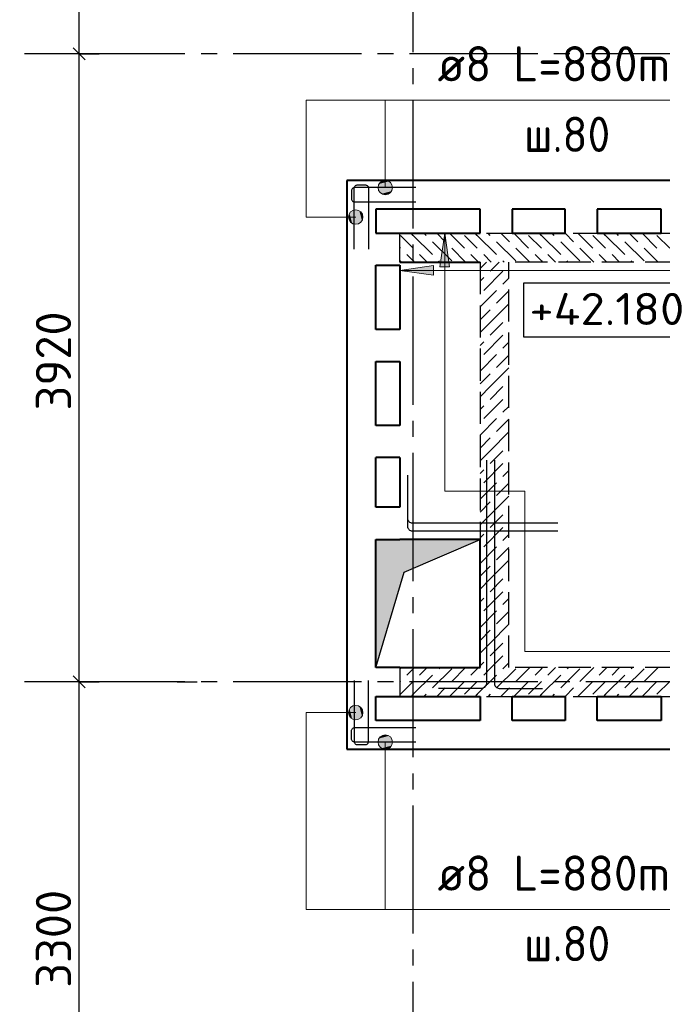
# Model space of a CAD drawing. Header units: millimetres. Extents: x 40580 to 1930067, y -240640 to 81020.
# Tile 648 of 656: x 1704146 to 1708154, y -209531 to -203387. Entities that reach past the tile are written whole.
import ezdxf

# ---------------------------------------------------------------- set-up
doc = ezdxf.new("R2010")
doc.units = ezdxf.units.MM
for name, pattern in [('______2', [270, 200, -70]), ('______5', [1100, 800, -100, 100, -100]), ('CENTER', [2, 1.25, -0.25, 0.25, -0.25])]:
    doc.linetypes.add(name, pattern=pattern)
for name, color, linetype, lineweight in [('Standard', 7, 'Continuous', 25), ('Высотные отметки', 7, 'Continuous', 25), ('Обрамление проемов стержнями', 7, 'Continuous', 25), ('ОСИ', 7, 'CENTER', 15), ('Основная', 7, 'Continuous', 40), ('Позиционная метка линия выноска', 7, 'Continuous', 13), ('Позиционная метка номер позиции', 7, 'Continuous', 13)]:
    doc.layers.add(name, color=color, linetype=linetype, lineweight=lineweight)
doc.layers.add('ЖБ Стена верхний уровень', color=7, linetype='______2', true_color=0x656565)
doc.layers.add('Тонкие', color=7, linetype='Continuous')
doc.layers.add('ФВ-2', color=7, linetype='Continuous')
doc.styles.add('GOST 2.304', font='isocpeur.ttf', dxfattribs={"width": 0.8})
doc.styles.add('ISOCPEUR', font='isocpeur.ttf')

msp = doc.modelspace()

# ---------------------------------------------------------------- hatches: boundary and pattern name
at = {"layer": 'Позиционная метка линия выноска', "linetype": 'Continuous', "lineweight": 13, "transparency": 33554687}
for points in [[(1706767, -204929.6), (1706797, -204719.6), (1706827, -204929.6)], [(1706727, -204981.3), (1706517, -204951.3), (1706727, -204921.3)]]:
    msp.add_hatch(color=7, dxfattribs=at).paths.add_polyline_path(points, flags=16)
at = {"layer": 'Позиционная метка номер позиции', "linetype": 'Continuous', "lineweight": 13, "transparency": 33554687}
for points in [[(1706387.3, -204412), (1706464.7, -204412), (1706448.5, -204395.8)], [(1706387.3, -204412), (1706448.5, -204395.8), (1706403.5, -204395.8)], [(1706403.5, -204395.8), (1706448.5, -204395.8), (1706426, -204389.5)], [(1706381, -204434.5), (1706471, -204434.5), (1706464.7, -204412)], [(1706381, -204434.5), (1706464.7, -204412), (1706387.3, -204412)], [(1706387.3, -204457), (1706471, -204434.5), (1706381, -204434.5)], [(1706387.3, -204457), (1706464.7, -204457), (1706471, -204434.5)], [(1706403.5, -204473.2), (1706464.7, -204457), (1706387.3, -204457)], [(1706403.5, -204473.2), (1706448.5, -204473.2), (1706464.7, -204457)], [(1706448.5, -204473.2), (1706403.5, -204473.2), (1706426, -204479.5)], [(1706219.5, -204657.2), (1706219.5, -204579.8), (1706203.3, -204596)], [(1706242, -204663.5), (1706242, -204573.5), (1706219.5, -204579.8)], [(1706242, -204663.5), (1706219.5, -204579.8), (1706219.5, -204657.2)], [(1706264.5, -204657.2), (1706264.5, -204579.8), (1706242, -204573.5)], [(1706264.5, -204657.2), (1706242, -204573.5), (1706242, -204663.5)], [(1706280.7, -204641), (1706280.7, -204596), (1706264.5, -204579.8)], [(1706280.7, -204641), (1706264.5, -204579.8), (1706264.5, -204657.2)], [(1706203.3, -204641), (1706203.3, -204596), (1706197, -204618.5)], [(1706219.5, -204657.2), (1706203.3, -204596), (1706203.3, -204641)], [(1706280.7, -204596), (1706280.7, -204641), (1706287, -204618.5)], [(1706203.3, -207733), (1706203.3, -207688), (1706197, -207710.5)], [(1706219.5, -207749.2), (1706219.5, -207671.8), (1706203.3, -207688)], [(1706219.5, -207749.2), (1706203.3, -207688), (1706203.3, -207733)], [(1706242, -207755.5), (1706242, -207665.5), (1706219.5, -207671.8)], [(1706242, -207755.5), (1706219.5, -207671.8), (1706219.5, -207749.2)], [(1706264.5, -207749.2), (1706264.5, -207671.8), (1706242, -207665.5)], [(1706264.5, -207749.2), (1706242, -207665.5), (1706242, -207755.5)], [(1706280.7, -207733), (1706280.7, -207688), (1706264.5, -207671.8)], [(1706280.7, -207733), (1706264.5, -207671.8), (1706264.5, -207749.2)], [(1706280.7, -207688), (1706280.7, -207733), (1706287, -207710.5)], [(1706464.7, -207872), (1706387.3, -207872), (1706381, -207894.5)], [(1706464.7, -207872), (1706381, -207894.5), (1706471, -207894.5)], [(1706471, -207894.5), (1706381, -207894.5), (1706387.3, -207917)], [(1706448.5, -207855.8), (1706403.5, -207855.8), (1706387.3, -207872)], [(1706448.5, -207855.8), (1706387.3, -207872), (1706464.7, -207872)], [(1706471, -207894.5), (1706387.3, -207917), (1706464.7, -207917)], [(1706403.5, -207855.8), (1706448.5, -207855.8), (1706426, -207849.5)], [(1706464.7, -207917), (1706387.3, -207917), (1706403.5, -207933.2)], [(1706464.7, -207917), (1706403.5, -207933.2), (1706448.5, -207933.2)]]:
    msp.add_hatch(color=7, dxfattribs=at).paths.add_polyline_path(points)
at = {"layer": 'ФВ-2'}
h = msp.add_hatch(color=256, dxfattribs=at)
h.dxf.hatch_style = 1
h.paths.add_polyline_path([(1706780.4, -206732.3), (1706543.9, -206835), (1706367, -207429.6), (1706367, -206649.6)])
h.paths.add_polyline_path([(1706780.4, -206732.3), (1706367, -206649.6), (1706367, -206629.6), (1707017, -206629.6)])

# ---------------------------------------------------------------- linework, layer by layer
at = {"color": 7, "linetype": 'Continuous', "lineweight": -3, "transparency": 33554687}
for points in [[(1706616, -204434.5), (1706235.1, -204434.5), (1706231.6, -204435), (1706227.9, -204436.2), (1706224.6, -204438.1), (1706221.8, -204440.4), (1706219.5, -204443.1), (1706217.7, -204446.5), (1706216.5, -204450.1), (1706216, -204453.7), (1706216, -204505.4), (1706216.5, -204508.9), (1706217.7, -204512.6), (1706219.5, -204515.9), (1706221.8, -204518.7), (1706224.6, -204521), (1706227.9, -204522.8), (1706231.6, -204524), (1706235.1, -204524.5), (1706616, -204524.5)], [(1706616, -204434.5), (1706235.1, -204434.5), (1706231.6, -204435), (1706227.9, -204436.2), (1706224.6, -204438.1), (1706221.8, -204440.4), (1706219.5, -204443.1), (1706217.7, -204446.5), (1706216.5, -204450.1), (1706216, -204453.7), (1706216, -204505.4), (1706216.5, -204508.9), (1706217.7, -204512.6), (1706219.5, -204515.9), (1706221.8, -204518.7), (1706224.6, -204521), (1706227.9, -204522.8), (1706231.6, -204524), (1706235.1, -204524.5), (1706616, -204524.5)], [(1706232, -204818.5), (1706232, -204437.7), (1706232.5, -204434.1), (1706233.7, -204430.5), (1706235.5, -204427.1), (1706237.8, -204424.4), (1706240.6, -204422.1), (1706243.9, -204420.2), (1706247.6, -204419), (1706251.1, -204418.5), (1706302.9, -204418.5), (1706306.4, -204419), (1706310, -204420.2), (1706313.4, -204422.1), (1706316.1, -204424.4), (1706318.4, -204427.1), (1706320.3, -204430.5), (1706321.5, -204434.1), (1706322, -204437.7), (1706322, -204818.5)], [(1706232, -204818.5), (1706232, -204437.7), (1706232.5, -204434.1), (1706233.7, -204430.5), (1706235.5, -204427.1), (1706237.8, -204424.4), (1706240.6, -204422.1), (1706243.9, -204420.2), (1706247.6, -204419), (1706251.1, -204418.5), (1706302.9, -204418.5), (1706306.4, -204419), (1706310, -204420.2), (1706313.4, -204422.1), (1706316.1, -204424.4), (1706318.4, -204427.1), (1706320.3, -204430.5), (1706321.5, -204434.1), (1706322, -204437.7), (1706322, -204818.5)], [(1706232, -207510.5), (1706232, -207891.4), (1706232.5, -207894.9), (1706233.7, -207898.6), (1706235.5, -207901.9), (1706237.8, -207904.7), (1706240.6, -207907), (1706243.9, -207908.8), (1706247.6, -207910), (1706251.1, -207910.5), (1706302.9, -207910.5), (1706306.4, -207910), (1706310, -207908.8), (1706313.4, -207907), (1706316.1, -207904.7), (1706318.4, -207901.9), (1706320.3, -207898.6), (1706321.5, -207894.9), (1706322, -207891.4), (1706322, -207510.5)], [(1706232, -207510.5), (1706232, -207891.4), (1706232.5, -207894.9), (1706233.7, -207898.6), (1706235.5, -207901.9), (1706237.8, -207904.7), (1706240.6, -207907), (1706243.9, -207908.8), (1706247.6, -207910), (1706251.1, -207910.5), (1706302.9, -207910.5), (1706306.4, -207910), (1706310, -207908.8), (1706313.4, -207907), (1706316.1, -207904.7), (1706318.4, -207901.9), (1706320.3, -207898.6), (1706321.5, -207894.9), (1706322, -207891.4), (1706322, -207510.5)], [(1706616, -207894.5), (1706235.1, -207894.5), (1706231.6, -207894), (1706227.9, -207892.8), (1706224.6, -207891), (1706221.8, -207888.7), (1706219.5, -207885.9), (1706217.7, -207882.6), (1706216.5, -207878.9), (1706216, -207875.4), (1706216, -207823.7), (1706216.5, -207820.1), (1706217.7, -207816.5), (1706219.5, -207813.1), (1706221.8, -207810.4), (1706224.6, -207808.1), (1706227.9, -207806.2), (1706231.6, -207805), (1706235.1, -207804.5), (1706616, -207804.5)], [(1706616, -207894.5), (1706235.1, -207894.5), (1706231.6, -207894), (1706227.9, -207892.8), (1706224.6, -207891), (1706221.8, -207888.7), (1706219.5, -207885.9), (1706217.7, -207882.6), (1706216.5, -207878.9), (1706216, -207875.4), (1706216, -207823.7), (1706216.5, -207820.1), (1706217.7, -207816.5), (1706219.5, -207813.1), (1706221.8, -207810.4), (1706224.6, -207808.1), (1706227.9, -207806.2), (1706231.6, -207805), (1706235.1, -207804.5), (1706616, -207804.5)]]:
    msp.add_lwpolyline(points, dxfattribs=at)
at = {"layer": 'Standard', "color": 7, "linetype": 'Continuous', "lineweight": -3, "transparency": 33554687}
for p, q in [((1704517, -203599.6), (1704517, -199679.6)), ((1704517, -207519.6), (1704517, -203599.6)), ((1704517, -210819.6), (1704517, -207519.6))]:
    msp.add_line(p, q, dxfattribs=at)
at = {"layer": 'Standard', "color": 251, "linetype": 'Continuous', "lineweight": -3, "true_color": 0x656565, "transparency": 33554687}
for p, q in [((1704517, -203599.6), (1704392, -203599.6)), ((1704517, -203599.6), (1704642, -203599.6)), ((1704517, -207519.6), (1704392, -207519.6)), ((1704517, -207519.6), (1704642, -207519.6)), ((1705128, -207519.6), (1705003, -207519.6)), ((1705128, -207519.6), (1705253, -207519.6))]:
    msp.add_line(p, q, dxfattribs=at)
at = {"layer": 'Standard', "color": 7, "linetype": 'Continuous', "lineweight": 25, "transparency": 33554687}
for p, q in [((1704554.5, -203637.1), (1704479.5, -203562.1)), ((1704554.5, -207557.1), (1704479.5, -207482.1))]:
    msp.add_line(p, q, dxfattribs=at)
at = {"layer": 'Standard', "color": 251, "linetype": 'Continuous', "lineweight": -3, "true_color": 0x656565, "transparency": 33554687}
for points in [[(1704517, -203599.6), (1704500, -203599.6), (1704500, -203599.6), (1704246.4, -203599.6)], [(1704517, -207519.6), (1704500, -207519.6), (1704500, -207519.6), (1704500, -207519.6), (1704500, -207519.6), (1704246.4, -207519.6)]]:
    msp.add_lwpolyline(points, dxfattribs=at)
at = {"layer": 'Высотные отметки', "color": 7, "linetype": 'Continuous', "lineweight": -3, "transparency": 33554687}
msp.add_lwpolyline([(1707288.2, -205365.2), (1708327, -205365.2), (1708327, -205031.9), (1707288.2, -205031.9), (1707288.2, -205365.2)], dxfattribs=at)
at = {"layer": 'ЖБ Стена верхний уровень', "color": 251, "linetype": '______2', "lineweight": -3, "true_color": 0x656565, "transparency": 33554687}
for p, q in [((1706517, -204899.6), (1706517, -204719.6)), ((1706517, -204719.6), (1712297, -204719.6)), ((1707017, -204899.6), (1706517, -204899.6)), ((1707017, -204899.6), (1707017, -207429.6)), ((1707197, -207429.6), (1707197, -204899.6)), ((1712297, -204899.6), (1707197, -204899.6)), ((1707017, -207429.6), (1706517, -207429.6)), ((1706517, -207429.6), (1706517, -207609.6)), ((1712297, -207429.6), (1707197, -207429.6)), ((1706517, -207609.6), (1712297, -207609.6))]:
    msp.add_line(p, q, dxfattribs=at)
at = {"layer": 'ЖБ Стена верхний уровень', "color": 9, "linetype": 'Continuous', "lineweight": -3, "true_color": 0xc7c7c7, "transparency": 33554687}
for p, q in [((1706600.1, -204812.6), (1706520.1, -204732.6)), ((1706600.1, -204732.6), (1706587.1, -204719.6)), ((1706600.1, -204732.6), (1706720.1, -204852.6)), ((1706680.1, -204732.6), (1706667.1, -204719.6)), ((1706747.1, -204719.6), (1706800.1, -204772.6)), ((1706920.1, -204812.6), (1706827.1, -204719.6)), ((1707000.1, -204812.6), (1706920.1, -204732.6)), ((1707000.1, -204732.6), (1706987.1, -204719.6)), ((1707000.1, -204732.6), (1707120.1, -204852.6)), ((1707080.1, -204732.6), (1707067.1, -204719.6)), ((1707147.1, -204719.6), (1707200.1, -204772.6)), ((1707320.1, -204812.6), (1707227.1, -204719.6)), ((1707400.1, -204812.6), (1707320.1, -204732.6)), ((1707400.1, -204732.6), (1707387.1, -204719.6)), ((1707400.1, -204732.6), (1707520.1, -204852.6)), ((1707480.1, -204732.6), (1707467.1, -204719.6)), ((1707547.1, -204719.6), (1707600.1, -204772.6)), ((1707720.1, -204812.6), (1707627.1, -204719.6)), ((1707800.1, -204812.6), (1707720.1, -204732.6)), ((1707800.1, -204732.6), (1707787.1, -204719.6)), ((1707800.1, -204732.6), (1707920.1, -204852.6)), ((1707880.1, -204732.6), (1707867.1, -204719.6)), ((1707947.1, -204719.6), (1708000.1, -204772.6)), ((1708120.1, -204812.6), (1708027.1, -204719.6)), ((1708200.1, -204812.6), (1708120.1, -204732.6)), ((1706520.1, -204812.6), (1706517, -204809.5)), ((1706840.1, -204892.6), (1706720.1, -204772.6)), ((1706927.1, -204899.6), (1706840.1, -204812.6)), ((1707240.1, -204892.6), (1707120.1, -204772.6)), ((1707327.1, -204899.6), (1707240.1, -204812.6)), ((1707640.1, -204892.6), (1707520.1, -204772.6)), ((1707727.1, -204899.6), (1707640.1, -204812.6)), ((1708040.1, -204892.6), (1707920.1, -204772.6)), ((1708127.1, -204899.6), (1708040.1, -204812.6)), ((1706527.1, -204899.6), (1706517, -204889.5)), ((1706560.1, -204852.6), (1706600.1, -204892.6)), ((1706600.1, -204892.6), (1706607.1, -204899.6)), ((1706687.1, -204899.6), (1706640.1, -204852.6)), ((1706767.1, -204899.6), (1706760.1, -204892.6)), ((1706960.1, -204852.6), (1707000.1, -204892.6)), ((1707000.1, -204892.6), (1707007.1, -204899.6)), ((1707087.1, -204899.6), (1707040.1, -204852.6)), ((1707167.1, -204899.6), (1707160.1, -204892.6)), ((1707360.1, -204852.6), (1707400.1, -204892.6)), ((1707400.1, -204892.6), (1707407.1, -204899.6)), ((1707487.1, -204899.6), (1707440.1, -204852.6)), ((1707567.1, -204899.6), (1707560.1, -204892.6)), ((1707760.1, -204852.6), (1707800.1, -204892.6)), ((1707800.1, -204892.6), (1707807.1, -204899.6)), ((1707887.1, -204899.6), (1707840.1, -204852.6)), ((1707967.1, -204899.6), (1707960.1, -204892.6)), ((1707057.1, -204899.6), (1707017, -204939.6)), ((1707137.1, -204899.6), (1707080.1, -204956.5)), ((1707017, -205019.6), (1707040.1, -204996.5)), ((1707160.1, -204956.5), (1707040.1, -205076.5)), ((1707197, -204999.6), (1707160.1, -205036.5)), ((1707017, -205179.7), (1707120.1, -205076.5)), ((1707197, -205079.6), (1707120.1, -205156.5)), ((1707080.1, -205196.5), (1707017, -205259.6)), ((1707080.1, -205276.5), (1707197, -205159.6)), ((1707080.1, -205276.5), (1707017, -205339.6)), ((1707160.1, -205276.5), (1707080.1, -205356.5)), ((1707160.1, -205356.5), (1707040.1, -205476.5)), ((1707017, -205419.6), (1707040.1, -205396.5)), ((1707197, -205399.6), (1707160.1, -205436.5)), ((1707017, -205579.7), (1707120.1, -205476.5)), ((1707197, -205479.6), (1707120.1, -205556.5)), ((1707080.1, -205676.5), (1707197, -205559.6)), ((1707080.1, -205596.5), (1707017, -205659.6)), ((1707080.1, -205676.5), (1707017, -205739.6)), ((1707160.1, -205676.5), (1707080.1, -205756.5)), ((1707017, -205819.6), (1707040.1, -205796.5)), ((1707160.1, -205756.5), (1707040.1, -205876.5)), ((1707197, -205799.6), (1707160.1, -205836.5)), ((1707017, -205979.7), (1707120.1, -205876.5)), ((1707197, -205879.6), (1707120.1, -205956.5)), ((1707080.1, -205996.5), (1707017, -206059.6)), ((1707080.1, -206076.5), (1707197, -205959.6)), ((1707080.1, -206076.5), (1707017, -206139.6)), ((1707160.1, -206076.5), (1707080.1, -206156.5)), ((1707160.1, -206156.5), (1707040.1, -206276.5)), ((1707017, -206219.6), (1707040.1, -206196.5)), ((1707197, -206199.6), (1707160.1, -206236.5)), ((1707017, -206379.7), (1707120.1, -206276.5)), ((1707197, -206279.6), (1707120.1, -206356.5)), ((1707080.1, -206476.5), (1707197, -206359.6)), ((1707080.1, -206396.5), (1707017, -206459.6)), ((1707080.1, -206476.5), (1707017, -206539.6)), ((1707160.1, -206476.5), (1707080.1, -206556.5)), ((1707017, -206619.6), (1707040.1, -206596.5)), ((1707160.1, -206556.5), (1707040.1, -206676.5)), ((1707197, -206599.6), (1707160.1, -206636.5)), ((1707017, -206779.7), (1707120.1, -206676.5)), ((1707197, -206679.6), (1707120.1, -206756.5)), ((1707080.1, -206796.5), (1707017, -206859.7)), ((1707080.1, -206876.5), (1707197, -206759.6)), ((1707080.1, -206876.5), (1707017, -206939.6)), ((1707160.1, -206876.5), (1707080.1, -206956.5)), ((1707160.1, -206956.5), (1707040.1, -207076.5)), ((1707017, -207019.6), (1707040.1, -206996.5)), ((1707197, -206999.6), (1707160.1, -207036.5)), ((1707017, -207179.7), (1707120.1, -207076.5)), ((1707197, -207079.6), (1707120.1, -207156.5)), ((1707080.1, -207276.5), (1707197, -207159.6)), ((1707080.1, -207196.5), (1707017, -207259.7)), ((1707080.1, -207276.5), (1707017, -207339.6)), ((1707160.1, -207276.5), (1707080.1, -207356.5)), ((1707017, -207419.6), (1707040.1, -207396.5)), ((1707160.1, -207356.5), (1707087.1, -207429.6)), ((1707197, -207399.6), (1707167.1, -207429.6)), ((1706527.1, -207429.6), (1706517, -207439.6)), ((1706560.1, -207476.5), (1706600.1, -207436.5)), ((1706600.1, -207436.5), (1706607.1, -207429.6)), ((1706687.1, -207429.6), (1706640.1, -207476.5)), ((1706840.1, -207436.5), (1706720.1, -207556.5)), ((1706767.1, -207429.6), (1706760.1, -207436.5)), ((1706927.1, -207429.6), (1706840.1, -207516.5)), ((1706960.1, -207476.5), (1707000.1, -207436.5)), ((1707000.1, -207436.5), (1707007.1, -207429.6)), ((1707087.1, -207429.6), (1707040.1, -207476.5)), ((1707240.1, -207436.5), (1707120.1, -207556.5)), ((1707167.1, -207429.6), (1707160.1, -207436.5)), ((1707327.1, -207429.6), (1707240.1, -207516.5)), ((1707360.1, -207476.5), (1707400.1, -207436.5)), ((1707400.1, -207436.5), (1707407.1, -207429.6)), ((1707487.1, -207429.6), (1707440.1, -207476.5)), ((1707640.1, -207436.5), (1707520.1, -207556.5)), ((1707567.1, -207429.6), (1707560.1, -207436.5)), ((1707727.1, -207429.6), (1707640.1, -207516.5)), ((1707760.1, -207476.5), (1707800.1, -207436.5)), ((1707800.1, -207436.5), (1707807.1, -207429.6)), ((1707887.1, -207429.6), (1707840.1, -207476.5)), ((1708040.1, -207436.5), (1707920.1, -207556.5)), ((1707967.1, -207429.6), (1707960.1, -207436.5)), ((1708127.1, -207429.6), (1708040.1, -207516.5)), ((1706520.1, -207516.5), (1706517, -207519.6)), ((1706600.1, -207516.5), (1706520.1, -207596.5)), ((1706600.1, -207596.5), (1706720.1, -207476.5)), ((1706920.1, -207516.5), (1706827.1, -207609.6)), ((1707000.1, -207516.5), (1706920.1, -207596.5)), ((1707000.1, -207596.5), (1707120.1, -207476.5)), ((1707320.1, -207516.5), (1707227.1, -207609.6)), ((1707400.1, -207516.5), (1707320.1, -207596.5)), ((1707400.1, -207596.5), (1707520.1, -207476.5)), ((1707720.1, -207516.5), (1707627.1, -207609.6)), ((1707800.1, -207516.5), (1707720.1, -207596.5)), ((1707800.1, -207596.5), (1707920.1, -207476.5)), ((1708120.1, -207516.5), (1708027.1, -207609.6)), ((1708200.1, -207516.5), (1708120.1, -207596.5)), ((1706600.1, -207596.5), (1706587.1, -207609.6)), ((1706680.1, -207596.5), (1706667.1, -207609.6)), ((1706747.1, -207609.6), (1706800.1, -207556.5)), ((1707000.1, -207596.5), (1706987.1, -207609.6)), ((1707080.1, -207596.5), (1707067.1, -207609.6)), ((1707147.1, -207609.6), (1707200.1, -207556.5)), ((1707400.1, -207596.5), (1707387.1, -207609.6)), ((1707480.1, -207596.5), (1707467.1, -207609.6)), ((1707547.1, -207609.6), (1707600.1, -207556.5)), ((1707800.1, -207596.5), (1707787.1, -207609.6)), ((1707880.1, -207596.5), (1707867.1, -207609.6)), ((1707947.1, -207609.6), (1708000.1, -207556.5))]:
    msp.add_line(p, q, dxfattribs=at)
at = {"layer": 'Обрамление проемов стержнями', "color": 7, "linetype": 'Continuous', "lineweight": 25, "transparency": 33554687}
for points in [[(1707057, -206134.5), (1707057, -207530.8), (1707056.2, -207536.1), (1707054.4, -207541.6), (1707051.6, -207546.6), (1707048.2, -207550.7), (1707044.1, -207554.2), (1707039.1, -207557), (1707033.6, -207558.8), (1707028.3, -207559.5), (1706757, -207559.5)], [(1707057, -206134.5), (1707057, -207530.8), (1707056.2, -207536.1), (1707054.4, -207541.6), (1707051.6, -207546.6), (1707048.2, -207550.7), (1707044.1, -207554.2), (1707039.1, -207557), (1707033.6, -207558.8), (1707028.3, -207559.5), (1706757, -207559.5)], [(1707057, -206134.5), (1707057, -207530.8), (1707056.2, -207536.1), (1707054.4, -207541.6), (1707051.6, -207546.6), (1707048.2, -207550.7), (1707044.1, -207554.2), (1707039.1, -207557), (1707033.6, -207558.8), (1707028.3, -207559.5), (1706757, -207559.5)], [(1707057, -206134.5), (1707057, -207530.8), (1707056.2, -207536.1), (1707054.4, -207541.6), (1707051.6, -207546.6), (1707048.2, -207550.7), (1707044.1, -207554.2), (1707039.1, -207557), (1707033.6, -207558.8), (1707028.3, -207559.5), (1706757, -207559.5)], [(1707107, -206134.5), (1707107, -207530.8), (1707107.7, -207536.1), (1707109.5, -207541.6), (1707112.3, -207546.6), (1707115.8, -207550.7), (1707119.9, -207554.2), (1707124.9, -207557), (1707130.4, -207558.8), (1707135.7, -207559.5), (1707407, -207559.5)], [(1707107, -206134.5), (1707107, -207530.8), (1707107.7, -207536.1), (1707109.5, -207541.6), (1707112.3, -207546.6), (1707115.8, -207550.7), (1707119.9, -207554.2), (1707124.9, -207557), (1707130.4, -207558.8), (1707135.7, -207559.5), (1707407, -207559.5)], [(1707107, -206134.5), (1707107, -207530.8), (1707107.7, -207536.1), (1707109.5, -207541.6), (1707112.3, -207546.6), (1707115.8, -207550.7), (1707119.9, -207554.2), (1707124.9, -207557), (1707130.4, -207558.8), (1707135.7, -207559.5), (1707407, -207559.5)], [(1707107, -206134.5), (1707107, -207530.8), (1707107.7, -207536.1), (1707109.5, -207541.6), (1707112.3, -207546.6), (1707115.8, -207550.7), (1707119.9, -207554.2), (1707124.9, -207557), (1707130.4, -207558.8), (1707135.7, -207559.5), (1707407, -207559.5)], [(1707502, -206529.5), (1706595.7, -206529.5), (1706590.4, -206528.8), (1706584.9, -206527), (1706579.9, -206524.2), (1706575.8, -206520.7), (1706572.3, -206516.6), (1706569.5, -206511.6), (1706567.7, -206506.1), (1706567, -206500.8), (1706567, -206229.5)], [(1707502, -206529.5), (1706595.7, -206529.5), (1706590.4, -206528.8), (1706584.9, -206527), (1706579.9, -206524.2), (1706575.8, -206520.7), (1706572.3, -206516.6), (1706569.5, -206511.6), (1706567.7, -206506.1), (1706567, -206500.8), (1706567, -206229.5)], [(1707502, -206529.5), (1706595.7, -206529.5), (1706590.4, -206528.8), (1706584.9, -206527), (1706579.9, -206524.2), (1706575.8, -206520.7), (1706572.3, -206516.6), (1706569.5, -206511.6), (1706567.7, -206506.1), (1706567, -206500.8), (1706567, -206229.5)], [(1707502, -206529.5), (1706595.7, -206529.5), (1706590.4, -206528.8), (1706584.9, -206527), (1706579.9, -206524.2), (1706575.8, -206520.7), (1706572.3, -206516.6), (1706569.5, -206511.6), (1706567.7, -206506.1), (1706567, -206500.8), (1706567, -206229.5)], [(1707502, -206579.5), (1706595.7, -206579.5), (1706590.4, -206578.8), (1706584.9, -206577), (1706579.9, -206574.2), (1706575.8, -206570.7), (1706572.3, -206566.6), (1706569.5, -206561.6), (1706567.7, -206556.2), (1706567, -206550.8), (1706567, -206279.5)], [(1707502, -206579.5), (1706595.7, -206579.5), (1706590.4, -206578.8), (1706584.9, -206577), (1706579.9, -206574.2), (1706575.8, -206570.7), (1706572.3, -206566.6), (1706569.5, -206561.6), (1706567.7, -206556.2), (1706567, -206550.8), (1706567, -206279.5)], [(1707502, -206579.5), (1706595.7, -206579.5), (1706590.4, -206578.8), (1706584.9, -206577), (1706579.9, -206574.2), (1706575.8, -206570.7), (1706572.3, -206566.6), (1706569.5, -206561.6), (1706567.7, -206556.2), (1706567, -206550.8), (1706567, -206279.5)], [(1707502, -206579.5), (1706595.7, -206579.5), (1706590.4, -206578.8), (1706584.9, -206577), (1706579.9, -206574.2), (1706575.8, -206570.7), (1706572.3, -206566.6), (1706569.5, -206561.6), (1706567.7, -206556.2), (1706567, -206550.8), (1706567, -206279.5)]]:
    msp.add_lwpolyline(points, dxfattribs=at)
at = {"layer": 'ОСИ', "color": 8, "linetype": '______5', "lineweight": -3, "transparency": 33554687}
for p, q in [((1706597, -199489.6), (1706597, -232529.6)), ((1713977, -203599.6), (1704146.4, -203599.6)), ((1713977, -207519.6), (1704146.4, -207519.6))]:
    msp.add_line(p, q, dxfattribs=at)
at = {"layer": 'Основная', "transparency": 33554687}
for p, q in [((1712497, -204389.6), (1706187, -204389.6)), ((1706187, -204389.6), (1706187, -207939.5)), ((1706367, -204569.6), (1706367, -204719.6)), ((1707017, -204569.6), (1706367, -204569.6)), ((1707017, -204719.6), (1707017, -204569.6)), ((1707547, -204569.6), (1707217, -204569.6)), ((1707217, -204569.6), (1707217, -204719.6)), ((1707547, -204719.6), (1707547, -204569.6)), ((1708147, -204569.6), (1707747, -204569.6)), ((1707747, -204569.6), (1707747, -204719.6)), ((1708147, -204719.6), (1708147, -204569.6)), ((1706367, -204719.6), (1707017, -204719.6)), ((1707217, -204719.6), (1707547, -204719.6)), ((1707747, -204719.6), (1708147, -204719.6)), ((1706367, -205319.6), (1706367, -204919.6)), ((1706367, -204919.6), (1706517, -204919.6)), ((1706517, -204899.6), (1707017, -204899.6)), ((1706517, -204919.6), (1706517, -205319.6)), ((1706517, -205319.6), (1706367, -205319.6)), ((1706367, -205919.6), (1706367, -205519.6)), ((1706367, -205519.6), (1706517, -205519.6)), ((1706517, -205519.6), (1706517, -205919.6)), ((1706517, -205919.6), (1706367, -205919.6)), ((1706367, -206429.6), (1706367, -206119.6)), ((1706517, -206119.6), (1706367, -206119.6)), ((1706517, -206119.6), (1706517, -206429.6)), ((1706517, -206429.6), (1706367, -206429.6)), ((1706367, -207429.6), (1706367, -206629.6)), ((1706367, -206629.6), (1706517, -206629.6)), ((1707017, -206629.6), (1706517, -206629.6)), ((1707017, -207429.6), (1707017, -206629.6)), ((1706517, -207429.6), (1706367, -207429.6)), ((1706517, -207429.6), (1707017, -207429.6)), ((1706367, -207759.6), (1706367, -207609.6)), ((1706367, -207609.6), (1707017, -207609.6)), ((1707017, -207609.6), (1707017, -207759.6)), ((1707217, -207759.6), (1707217, -207609.6)), ((1707217, -207609.6), (1707547, -207609.6)), ((1707547, -207609.6), (1707547, -207759.6)), ((1707747, -207759.6), (1707747, -207609.6)), ((1707747, -207609.6), (1708147, -207609.6)), ((1708147, -207609.6), (1708147, -207759.6)), ((1707017, -207759.6), (1706367, -207759.6)), ((1707547, -207759.6), (1707217, -207759.6)), ((1708147, -207759.6), (1707747, -207759.6)), ((1706187, -207939.5), (1712497, -207939.5))]:
    msp.add_line(p, q, dxfattribs=at)
at = {"layer": 'Позиционная метка линия выноска', "color": 251, "linetype": 'Continuous', "lineweight": 13, "true_color": 0x494949, "transparency": 33554687}
for p, q in [((1706767, -204929.6), (1706797, -204719.6)), ((1706797, -204719.6), (1706827, -204929.6)), ((1706517, -204951.3), (1706727, -204921.3)), ((1706517, -204951.3), (1712067, -204951.3)), ((1706727, -204981.3), (1706517, -204951.3)), ((1706727, -204921.3), (1706727, -204981.3)), ((1706827, -204929.6), (1706767, -204929.6))]:
    msp.add_line(p, q, dxfattribs=at)
msp.add_lwpolyline([(1706797, -204719.6), (1706797, -206329.5), (1707297, -206329.5), (1707297, -207329.5), (1712497, -207329.5)], dxfattribs=at)
at = {"layer": 'Позиционная метка номер позиции', "color": 7, "linetype": 'Continuous', "lineweight": 13, "transparency": 33554687}
for p, q in [((1706426, -204389.5), (1706426, -204389.5)), ((1706381, -204434.5), (1706381, -204434.5)), ((1706471, -204434.5), (1706471, -204434.5)), ((1706426, -204479.5), (1706426, -204479.5)), ((1706242, -204573.5), (1706242, -204573.5)), ((1706287, -204618.5), (1706287, -204618.5)), ((1706197, -207710.5), (1706197, -207710.5)), ((1706242, -207665.5), (1706242, -207665.5)), ((1706287, -207710.5), (1706287, -207710.5)), ((1706381, -207894.5), (1706381, -207894.5)), ((1706426, -207849.5), (1706426, -207849.5)), ((1706471, -207894.5), (1706471, -207894.5))]:
    msp.add_line(p, q, dxfattribs=at)
for points in [[(1706242, -204618.5), (1705932, -204618.5), (1705932, -203889.5), (1708932, -203889.5)], [(1706426, -204434.5), (1706426, -203889.5), (1708932, -203889.5)], [(1706242, -207710.5), (1705932, -207710.5), (1705932, -208939.5), (1708932, -208939.5)], [(1706426, -207894.5), (1706426, -208939.5), (1708932, -208939.5)]]:
    msp.add_lwpolyline(points, dxfattribs=at)
for centre in [(1706426, -204434.5), (1706242, -204618.5), (1706242, -207710.5), (1706426, -207894.5)]:
    msp.add_circle(centre, 45, dxfattribs=at)
at = {"layer": 'Тонкие'}
for p, q in [((1706543.9, -206835), (1707017, -206629.6)), ((1706367, -207429.6), (1706543.9, -206835))]:
    msp.add_line(p, q, dxfattribs=at)

# ---------------------------------------------------------------- texts
at = {"color": 7, "linetype": 'Continuous', "lineweight": 13, "transparency": 33554687, "char_height": 220, "attachment_point": 7, "style": 'ISOCPEUR'}
for s, insert, width in [('\\W0.98;ø8 L=880mm ', (1706752, -203772.2), 1889.829), ('\\W0.94;ш.80 ', (1707291, -204212.2), 807.625), ('\\W0.98;ø8 L=880mm ', (1706752, -208822.2), 1889.829), ('\\W0.94;ш.80 ', (1707291, -209262.2), 807.625)]:
    msp.add_mtext(s, dxfattribs=dict(at, insert=insert, width=width))
at = {"layer": 'Standard', "color": 7, "linetype": 'Continuous', "lineweight": 25, "transparency": 33554687, "char_height": 220, "attachment_point": 7, "rotation": 90, "style": 'ISOCPEUR'}
for s, insert, width in [('3920', (1704467, -205825.4), 657.046), ('3300', (1704467, -209427.6), 641.476)]:
    msp.add_mtext(s, dxfattribs=dict(at, insert=insert, width=width))
at = {"layer": 'Высотные отметки', "color": 7, "linetype": 'Continuous', "lineweight": -3, "transparency": 33554687, "insert": (1707325.2, -205291.9), "char_height": 200, "width": 931.942, "attachment_point": 7, "style": 'GOST 2.304'}
msp.add_mtext('{\\W1.1100;+42.180}', dxfattribs=at)

doc.saveas('drawing.dxf')
